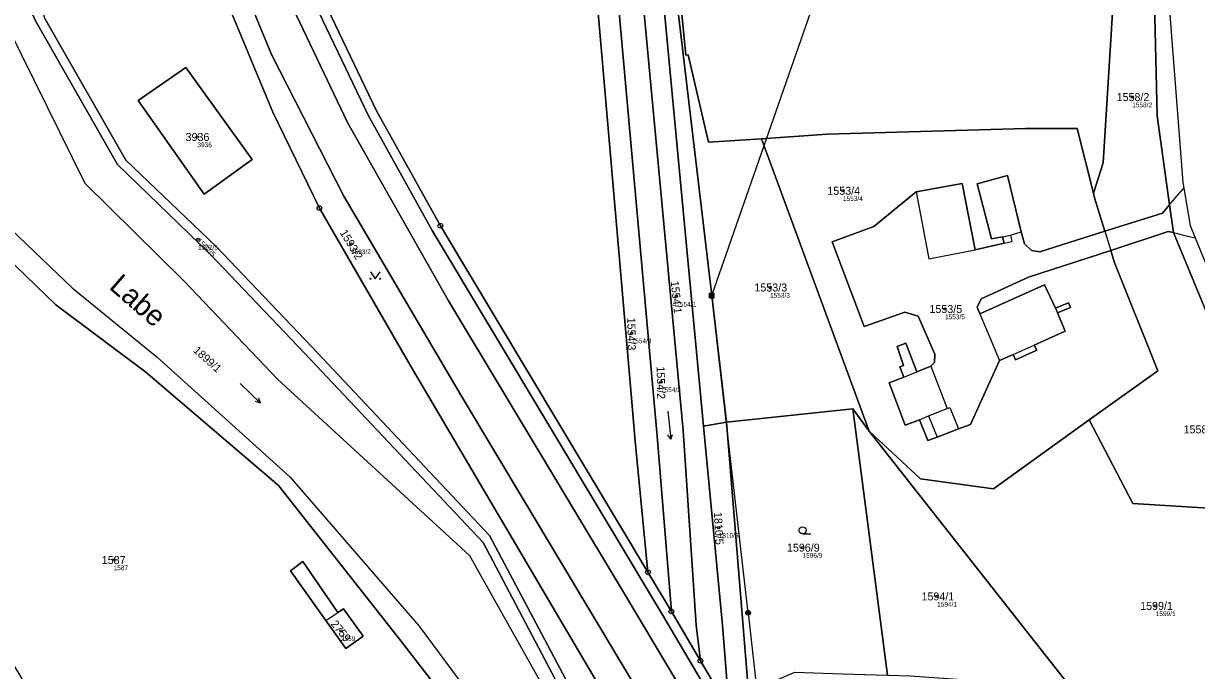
# Model space of a CAD drawing. Extents: x -653098 to -649479, y -997642 to -992666.
# Drawn here: x -650731.1 to -650481.9, y -996350.3 to -996212.9 of the extents above; entities that cross this region are included whole.
import ezdxf

# ---------------------------------------------------------------- set-up
doc = ezdxf.new("R2010")
doc.units = 0
for name, color, linetype in [('Definiční body', 7, 'Continuous'), ('Hranice parcel', 7, 'Continuous'), ('Parcelní čísla', 7, 'Continuous'), ('Polygon parcely', 7, 'Continuous'), ('Pop  PČ popisy', 7, 'Continuous'), ('Poz předměty', 7, 'Continuous'), ('Vnitřní kresba', 7, 'Continuous'), ('Značky bodu BP', 7, 'Continuous'), ('Značky kultur', 7, 'Continuous')]:
    doc.layers.add(name, color=color, linetype=linetype)

msp = doc.modelspace()

# ---------------------------------------------------------------- linework, layer by layer
at = {"layer": 'Definiční body'}
for centre in [(-650495.58, -996228.56), (-650694.11, -996237.03), (-650557.02, -996248.45), (-650693.97, -996258.78), (-650661.5, -996259.73), (-650592.41, -996270.89), (-650572.51, -996268.99), (-650535.34, -996273.56), (-650601.91, -996278.69), (-650595.67, -996289.05), (-650583.41, -996319.98), (-650565.6, -996324.24), (-650711.91, -996326.87), (-650537.02, -996334.59), (-650490.59, -996336.61), (-650663.64, -996341.91)]:
    msp.add_circle(centre, 0.25, dxfattribs=at)
at = {"layer": 'Hranice parcel'}
for p, q in [((-650551.45, -996299.47), (-650574.33, -996237.39)), ((-650486.84, -996257.34), (-650487.67, -996251.42)), ((-650462.16, -996316.93), (-650486.84, -996257.34)), ((-650581.76, -996297.58), (-650554.94, -996294.79)), ((-650554.94, -996294.79), (-650551.45, -996299.47)), ((-650554.94, -996294.79), (-650547.58, -996351.32)), ((-650581.76, -996297.58), (-650586.6, -996298.44)), ((-650581.76, -996297.58), (-650577.09, -996354.94)), ((-650508.63, -996353.93), (-650551.45, -996299.47)), ((-650598.42, -996329.48), (-650593.46, -996337.78)), ((-650593.46, -996337.78), (-650587.29, -996348.25)), ((-650587.29, -996348.25), (-650581.19, -996358.59))]:
    msp.add_line(p, q, dxfattribs=at)
for points in [[(-650575.37, -995959.87), (-650608.41, -995944), (-650610.43, -995943.86), (-650611.96, -995945.87), (-650628.76, -995975.13), (-650648.35, -996007.09), (-650662.99, -996034.56), (-650671.68, -996054.53), (-650676.6, -996068.37), (-650679.44, -996078.12), (-650683.79, -996097.9), (-650686.06, -996119.41), (-650686.27, -996132.3), (-650684.64, -996153.85), (-650680.81, -996173.83), (-650676.67, -996188.65), (-650668.33, -996210.53), (-650657.86, -996232.42), (-650644.24, -996256.86), (-650595.14, -996338.86), (-650574.61, -996373.71), (-650564.87, -996393.33), (-650559.65, -996405.6)], [(-650780.06, -996023.76), (-650780.95, -996024.21), (-650778.64, -996028.84), (-650766.25, -996042.92), (-650750.34, -996065.83), (-650748.89, -996068.41), (-650743.84, -996077.6), (-650735.13, -996097.14), (-650732.34, -996108.25), (-650732.19, -996163.17), (-650732.96, -996186.25), (-650732.64, -996195.82), (-650731.93, -996199.92), (-650729.7, -996209.7), (-650728.46, -996212.39), (-650711.07, -996242.84), (-650691.48, -996261.81), (-650671.27, -996282.98), (-650633.43, -996323.16), (-650616.06, -996356.04), (-650609.02, -996384.48)], [(-650579.83, -996374.59), (-650584.33, -996366.13), (-650603.23, -996334.38), (-650640.77, -996271.85), (-650662.24, -996233.94), (-650673.04, -996211.24), (-650681.26, -996189.41), (-650687.35, -996165.84), (-650690.42, -996143.11), (-650690.64, -996118.19), (-650688.08, -996095.67), (-650683.42, -996075.21), (-650681.92, -996070.45)], [(-650591.31, -996387.53), (-650604.76, -996360.43), (-650648.92, -996285.46), (-650668.2, -996252.11), (-650678.11, -996231.78), (-650693.48, -996194.73), (-650701.11, -996158.83), (-650702.82, -996142.05), (-650703.55, -996130.09), (-650704.38, -996128.54)], [(-650487.67, -996251.42), (-650490.29, -996232.52), (-650491.16, -996196.45), (-650495.78, -996157.85), (-650509.85, -996130.84), (-650510.47, -996127.3)], [(-650699.56, -996129.85), (-650698.84, -996141.72), (-650697.15, -996158.23), (-650692.97, -996178.61), (-650686.91, -996198.66), (-650678.39, -996219.51), (-650663, -996249.61), (-650638.21, -996291.69), (-650596.8, -996360.89), (-650585.26, -996381.29), (-650578.11, -996395.96)], [(-650684.24, -996130.42), (-650684.27, -996132.23), (-650682.65, -996153.58), (-650678.86, -996173.37), (-650674.76, -996188.03), (-650666.49, -996209.74), (-650656.08, -996231.5), (-650642.49, -996255.88), (-650598.42, -996329.48)], [(-650503.83, -996248.93), (-650501.75, -996242.54), (-650499.12, -996200.33), (-650509.7, -996183.36), (-650513.84, -996171.43), (-650513.02, -996153.64), (-650516.64, -996138.2)], [(-650586.6, -996298.44), (-650597.07, -996187.91), (-650599.51, -996170.83), (-650604.08, -996171.11)], [(-650604.08, -996171.11), (-650601.43, -996187.33), (-650590.92, -996299.38), (-650588.21, -996340.7), (-650587.29, -996348.25)], [(-650611.51, -996171.31), (-650610.92, -996188.49), (-650602, -996291.61), (-650601.14, -996301.61), (-650598.42, -996329.48)], [(-650608.04, -996171.87), (-650596.45, -996300.59), (-650593.46, -996337.78)], [(-650592.52, -996194.82), (-650593.75, -996195.48), (-650584.86, -996270.69), (-650581.76, -996297.58)], [(-650592.52, -996194.82), (-650592.69, -996195.68), (-650590.41, -996219.66), (-650589.86, -996219.6), (-650585.6, -996238.14), (-650574.33, -996237.39)], [(-650615.64, -996515.14), (-650616.51, -996503.94), (-650617.21, -996488.51), (-650611.29, -996449.19), (-650606.16, -996421.63), (-650604.98, -996400.86), (-650607.05, -996384.1), (-650614.12, -996355.56), (-650632.09, -996321.67), (-650637.84, -996315.56), (-650669.82, -996281.6), (-650690.16, -996260.3), (-650709.28, -996241.94), (-650726.54, -996211.83)], [(-650650.91, -996344), (-650676.86, -996311.04), (-650705.05, -996286.98), (-650724.18, -996272.67), (-650737.09, -996260.27), (-650750.69, -996237.66), (-650760.15, -996216.92)], [(-650696.56, -996222.29), (-650682.49, -996241.83), (-650692.67, -996249.18), (-650706.7, -996229.25), (-650696.56, -996222.29)], [(-650574.33, -996237.39), (-650560.36, -996236.42), (-650518.17, -996235.25), (-650507.29, -996235.19), (-650503.83, -996248.93)], [(-650500.16, -996261.1), (-650517.58, -996266.82), (-650527.68, -996271.42), (-650528.51, -996273.19), (-650527.98, -996274.56), (-650514.2, -996268.41), (-650511.87, -996273.39), (-650509.15, -996272.24), (-650508.72, -996273.25), (-650511.42, -996274.4), (-650509.79, -996278.27), (-650516.38, -996281.21), (-650515.87, -996282.33), (-650520.4, -996284.35), (-650520.9, -996283.22), (-650523.77, -996284.51), (-650529.95, -996298.08), (-650532.45, -996299), (-650537.01, -996300.81), (-650539, -996301.49), (-650540.79, -996297.06), (-650543.78, -996298.26), (-650547.19, -996289.26), (-650544.09, -996288), (-650544.95, -996285.87), (-650544.17, -996285.55), (-650545.53, -996281.52), (-650543.67, -996280.8), (-650541.36, -996286.89), (-650538.36, -996285.68), (-650537.56, -996284.93), (-650537.49, -996283.12), (-650541.01, -996275.06), (-650543.84, -996274.22), (-650552.5, -996277.3), (-650559.34, -996259.27), (-650550.45, -996256.03), (-650541.44, -996248.7), (-650531.68, -996246.87), (-650528.96, -996260.97), (-650522.8, -996259.61), (-650523.13, -996258.25), (-650525.46, -996258.67), (-650528.53, -996246.95), (-650522.06, -996245.2), (-650519.17, -996257.17), (-650518.47, -996259.75), (-650516.96, -996261.13), (-650515.19, -996261.39), (-650501.41, -996257.04)], [(-650501.41, -996257.04), (-650503.56, -996249.98), (-650503.83, -996248.93)], [(-650487.67, -996251.42), (-650489.18, -996253.18), (-650501.41, -996257.04)], [(-650500.16, -996261.1), (-650487.92, -996257.09), (-650486.84, -996257.34)], [(-650504.7, -996297.13), (-650490.17, -996286.69), (-650499.42, -996263.51), (-650500.16, -996261.1)], [(-650551.45, -996299.47), (-650540.55, -996309.66), (-650525.04, -996311.76), (-650504.7, -996297.13)], [(-650504.7, -996297.13), (-650495.46, -996314.86), (-650462.16, -996316.93)], [(-650581.19, -996358.59), (-650582.63, -996340.7), (-650586.6, -996298.44)], [(-650671.69, -996327.21), (-650674.35, -996329.17), (-650666.84, -996339.74), (-650662.62, -996345.63), (-650658.92, -996343.04), (-650663.08, -996337.23), (-650664.3, -996337.99), (-650671.69, -996327.21)], [(-650632.2, -996400.86), (-650631.81, -996383.56), (-650636.03, -996363.31), (-650650.91, -996344)]]:
    msp.add_lwpolyline(points, dxfattribs=at)
at = {"layer": 'Polygon parcely'}
for points in [[(-650542.34, -996030.24), (-650518.45, -996096.89), (-650510.47, -996127.3), (-650509.85, -996130.84), (-650495.78, -996157.85), (-650491.16, -996196.45), (-650490.29, -996232.52), (-650487.67, -996251.42), (-650486.84, -996257.34), (-650462.16, -996316.93)], [(-650584.33, -996366.13), (-650603.23, -996334.38), (-650640.77, -996271.85), (-650662.24, -996233.94), (-650673.04, -996211.24), (-650681.26, -996189.41), (-650687.35, -996165.84), (-650690.42, -996143.11), (-650690.64, -996118.19), (-650688.08, -996095.67), (-650683.42, -996075.21)], [(-650683.42, -996075.21), (-650688.08, -996095.67), (-650690.64, -996118.19), (-650690.42, -996143.11), (-650687.35, -996165.84), (-650681.26, -996189.41), (-650673.04, -996211.24), (-650662.24, -996233.94), (-650640.77, -996271.85), (-650603.23, -996334.38), (-650584.33, -996366.13)], [(-650679.44, -996078.12), (-650683.79, -996097.9), (-650686.06, -996119.41), (-650686.27, -996132.3), (-650684.64, -996153.85), (-650680.81, -996173.83), (-650676.67, -996188.65), (-650668.33, -996210.53), (-650657.86, -996232.42), (-650644.24, -996256.86), (-650595.14, -996338.86), (-650574.61, -996373.71)], [(-650574.61, -996373.71), (-650595.14, -996338.86), (-650644.24, -996256.86), (-650657.86, -996232.42), (-650668.33, -996210.53), (-650676.67, -996188.65), (-650680.81, -996173.83), (-650684.64, -996153.85), (-650686.27, -996132.3), (-650686.06, -996119.41), (-650683.79, -996097.9), (-650679.44, -996078.12)], [(-650581.19, -996358.59), (-650587.29, -996348.25), (-650593.46, -996337.78), (-650598.42, -996329.48), (-650642.49, -996255.88), (-650656.08, -996231.5), (-650666.49, -996209.74), (-650674.76, -996188.03), (-650678.86, -996173.37), (-650682.65, -996153.58), (-650684.27, -996132.23), (-650684.24, -996130.42), (-650684.11, -996122.83), (-650684.06, -996119.52), (-650681.81, -996098.22), (-650680.79, -996093.58), (-650677.5, -996078.61)], [(-650693.41, -996080.45), (-650695.41, -996089.42), (-650698.56, -996111.52), (-650699.07, -996115.74), (-650699.56, -996129.85), (-650698.84, -996141.72), (-650697.15, -996158.23), (-650692.97, -996178.61), (-650686.91, -996198.66), (-650678.39, -996219.51), (-650663, -996249.61), (-650638.21, -996291.69), (-650596.8, -996360.89)], [(-650614.12, -996355.56), (-650632.09, -996321.67), (-650637.84, -996315.56), (-650669.82, -996281.6), (-650690.16, -996260.3), (-650709.28, -996241.94), (-650726.54, -996211.83), (-650729.95, -996199.61), (-650730.64, -996195.68), (-650730.96, -996186.18), (-650730.19, -996163.24), (-650730.34, -996108.44), (-650733.32, -996096.3)], [(-650596.8, -996360.89), (-650638.21, -996291.69), (-650663, -996249.61), (-650678.39, -996219.51), (-650686.91, -996198.66), (-650692.97, -996178.61), (-650697.15, -996158.23), (-650698.84, -996141.72), (-650699.56, -996129.85), (-650702.07, -996126.69), (-650705.94, -996125.62), (-650704.38, -996128.54), (-650703.55, -996130.09), (-650702.82, -996142.05), (-650701.11, -996158.83), (-650693.48, -996194.73), (-650678.11, -996231.78), (-650668.2, -996252.11), (-650648.92, -996285.46), (-650604.76, -996360.43)], [(-650666.49, -996209.74), (-650656.08, -996231.5), (-650642.49, -996255.88), (-650598.42, -996329.48), (-650601.14, -996301.61), (-650602, -996291.61), (-650610.92, -996188.49)], [(-650597.07, -996187.91), (-650586.6, -996298.44), (-650581.76, -996297.58), (-650584.86, -996270.69), (-650593.75, -996195.48)], [(-650604.76, -996360.43), (-650648.92, -996285.46), (-650668.2, -996252.11), (-650678.11, -996231.78), (-650693.48, -996194.73)], [(-650731.93, -996199.92), (-650729.7, -996209.7), (-650728.46, -996212.39), (-650711.07, -996242.84), (-650691.48, -996261.81), (-650671.27, -996282.98), (-650633.43, -996323.16), (-650616.06, -996356.04)], [(-650616.06, -996356.04), (-650633.43, -996323.16), (-650671.27, -996282.98), (-650691.48, -996261.81), (-650711.07, -996242.84), (-650728.46, -996212.39), (-650729.7, -996209.7), (-650731.93, -996199.92)], [(-650726.54, -996211.83), (-650709.28, -996241.94), (-650690.16, -996260.3), (-650669.82, -996281.6), (-650637.84, -996315.56), (-650632.09, -996321.67), (-650614.12, -996355.56)], [(-650737.09, -996260.27), (-650724.18, -996272.67), (-650705.05, -996286.98), (-650676.86, -996311.04), (-650650.91, -996344), (-650636.03, -996363.31)]]:
    msp.add_lwpolyline(points, dxfattribs=at)
for points in [[(-650491.16, -996196.45), (-650495.78, -996157.85), (-650509.85, -996130.84), (-650510.47, -996127.3), (-650510.23, -996130.69), (-650511.11, -996134.17), (-650513.46, -996136.65), (-650516.64, -996138.2), (-650513.02, -996153.64), (-650513.84, -996171.43), (-650509.7, -996183.36), (-650499.12, -996200.33), (-650501.75, -996242.54), (-650503.83, -996248.93), (-650503.56, -996249.98), (-650501.41, -996257.04), (-650489.18, -996253.18), (-650487.67, -996251.42), (-650490.29, -996232.52)], [(-650550.94, -996168.53), (-650553.31, -996174.26), (-650585.47, -996191.04), (-650586, -996191.32), (-650592.52, -996194.82), (-650592.69, -996195.68), (-650590.41, -996219.66), (-650589.86, -996219.6), (-650585.6, -996238.14), (-650574.33, -996237.39), (-650560.36, -996236.42), (-650518.17, -996235.25), (-650507.29, -996235.19), (-650503.83, -996248.93), (-650501.75, -996242.54), (-650499.12, -996200.33), (-650509.7, -996183.36), (-650513.84, -996171.43), (-650513.02, -996153.64), (-650516.64, -996138.2), (-650519.99, -996139.35), (-650551.78, -996143.96), (-650546.65, -996154.43), (-650545.82, -996156.13)], [(-650587.29, -996348.25), (-650588.21, -996340.7), (-650590.92, -996299.38), (-650601.43, -996187.33), (-650604.08, -996171.11), (-650608.04, -996171.87), (-650596.45, -996300.59), (-650593.46, -996337.78)], [(-650599.51, -996170.83), (-650604.08, -996171.11), (-650601.43, -996187.33), (-650590.92, -996299.38), (-650588.21, -996340.7), (-650587.29, -996348.25), (-650581.19, -996358.59), (-650582.63, -996340.7), (-650586.6, -996298.44), (-650597.07, -996187.91)], [(-650602, -996291.61), (-650601.14, -996301.61), (-650598.42, -996329.48), (-650593.46, -996337.78), (-650596.45, -996300.59), (-650608.04, -996171.87), (-650611.51, -996171.31), (-650610.92, -996188.49)], [(-650551.45, -996299.47), (-650574.33, -996237.39), (-650585.6, -996238.14), (-650589.86, -996219.6), (-650590.41, -996219.66), (-650592.69, -996195.68), (-650592.52, -996194.82), (-650593.75, -996195.48), (-650584.86, -996270.69), (-650581.76, -996297.58), (-650554.94, -996294.79)], [(-650635.96, -996420.85), (-650632.2, -996400.86), (-650631.81, -996383.56), (-650636.03, -996363.31), (-650650.91, -996344), (-650676.86, -996311.04), (-650705.05, -996286.98), (-650724.18, -996272.67), (-650737.09, -996260.27), (-650750.69, -996237.66), (-650760.15, -996216.92), (-650787.19, -996220.27), (-650790.92, -996221.78), (-650771.64, -996280.23), (-650754, -996313.87), (-650760.82, -996323.18), (-650751.61, -996344.26), (-650738.04, -996341.09), (-650710.84, -996386.51), (-650697.5, -996406.49), (-650678.61, -996432.75), (-650658.13, -996462.34), (-650646.44, -996479.32), (-650640.62, -996452.36)], [(-650696.56, -996222.29), (-650682.49, -996241.83), (-650692.67, -996249.18), (-650706.7, -996229.25)], [(-650696.56, -996222.29), (-650706.7, -996229.25), (-650692.67, -996249.18), (-650682.49, -996241.83)], [(-650515.87, -996282.33), (-650520.4, -996284.35), (-650520.9, -996283.22), (-650523.77, -996284.51), (-650529.95, -996298.08), (-650532.45, -996299), (-650537.01, -996300.81), (-650539, -996301.49), (-650540.79, -996297.06), (-650543.78, -996298.26), (-650547.19, -996289.26), (-650544.09, -996288), (-650544.95, -996285.87), (-650544.17, -996285.55), (-650545.53, -996281.52), (-650543.67, -996280.8), (-650541.36, -996286.89), (-650538.36, -996285.68), (-650537.56, -996284.93), (-650537.49, -996283.12), (-650541.01, -996275.06), (-650543.84, -996274.22), (-650552.5, -996277.3), (-650559.34, -996259.27), (-650550.45, -996256.03), (-650541.44, -996248.7), (-650531.68, -996246.87), (-650528.96, -996260.97), (-650522.8, -996259.61), (-650523.13, -996258.25), (-650525.46, -996258.67), (-650528.53, -996246.95), (-650522.06, -996245.2), (-650519.17, -996257.17), (-650518.47, -996259.75), (-650516.96, -996261.13), (-650515.19, -996261.39), (-650501.41, -996257.04), (-650503.56, -996249.98), (-650503.83, -996248.93), (-650507.29, -996235.19), (-650518.17, -996235.25), (-650560.36, -996236.42), (-650574.33, -996237.39), (-650551.45, -996299.47), (-650540.55, -996309.66), (-650525.04, -996311.76), (-650504.7, -996297.13), (-650490.17, -996286.69), (-650499.42, -996263.51), (-650500.16, -996261.1), (-650517.58, -996266.82), (-650527.68, -996271.42), (-650528.51, -996273.19), (-650527.98, -996274.56), (-650514.2, -996268.41), (-650511.87, -996273.39), (-650509.15, -996272.24), (-650508.72, -996273.25), (-650511.42, -996274.4), (-650509.79, -996278.27), (-650516.38, -996281.21)], [(-650487.67, -996251.42), (-650489.18, -996253.18), (-650501.41, -996257.04), (-650515.19, -996261.39), (-650516.96, -996261.13), (-650518.47, -996259.75), (-650519.17, -996257.17), (-650522.06, -996245.2), (-650528.53, -996246.95), (-650525.46, -996258.67), (-650523.13, -996258.25), (-650522.8, -996259.61), (-650528.96, -996260.97), (-650531.68, -996246.87), (-650541.44, -996248.7), (-650550.45, -996256.03), (-650559.34, -996259.27), (-650552.5, -996277.3), (-650543.84, -996274.22), (-650541.01, -996275.06), (-650537.49, -996283.12), (-650537.56, -996284.93), (-650538.36, -996285.68), (-650541.36, -996286.89), (-650543.67, -996280.8), (-650545.53, -996281.52), (-650544.17, -996285.55), (-650544.95, -996285.87), (-650544.09, -996288), (-650547.19, -996289.26), (-650543.78, -996298.26), (-650540.79, -996297.06), (-650539, -996301.49), (-650537.01, -996300.81), (-650532.45, -996299), (-650529.95, -996298.08), (-650523.77, -996284.51), (-650520.9, -996283.22), (-650520.4, -996284.35), (-650515.87, -996282.33), (-650516.38, -996281.21), (-650509.79, -996278.27), (-650511.42, -996274.4), (-650508.72, -996273.25), (-650509.15, -996272.24), (-650511.87, -996273.39), (-650514.2, -996268.41), (-650527.98, -996274.56), (-650528.51, -996273.19), (-650527.68, -996271.42), (-650517.58, -996266.82), (-650500.16, -996261.1), (-650487.92, -996257.09), (-650486.84, -996257.34)], [(-650462.16, -996316.93), (-650486.84, -996257.34), (-650487.92, -996257.09), (-650500.16, -996261.1), (-650499.42, -996263.51), (-650490.17, -996286.69), (-650504.7, -996297.13), (-650495.46, -996314.86)], [(-650547.58, -996351.32), (-650554.94, -996294.79), (-650581.76, -996297.58), (-650577.09, -996354.94), (-650567.26, -996350.65), (-650557.21, -996351.03)], [(-650542.76, -996351.46), (-650533.69, -996352.11), (-650508.63, -996353.93), (-650551.45, -996299.47), (-650554.94, -996294.79), (-650547.58, -996351.32)], [(-650576.23, -996367.02), (-650576.74, -996359.23), (-650577.09, -996354.94), (-650581.76, -996297.58), (-650586.6, -996298.44), (-650582.63, -996340.7), (-650581.19, -996358.59)], [(-650463.33, -996369.25), (-650449.42, -996356.46), (-650450.98, -996342.76), (-650451.14, -996341.4), (-650452.04, -996339.37), (-650462.16, -996316.93), (-650495.46, -996314.86), (-650504.7, -996297.13), (-650525.04, -996311.76), (-650540.55, -996309.66), (-650551.45, -996299.47), (-650508.63, -996353.93), (-650509.6, -996377.15), (-650506.12, -996376.78), (-650502.17, -996376.51), (-650484.06, -996375.37)], [(-650671.69, -996327.21), (-650674.35, -996329.17), (-650666.84, -996339.74), (-650662.62, -996345.63), (-650658.92, -996343.04), (-650663.08, -996337.23), (-650664.3, -996337.99)], [(-650671.69, -996327.21), (-650664.3, -996337.99), (-650663.08, -996337.23), (-650658.92, -996343.04), (-650662.62, -996345.63), (-650666.84, -996339.74), (-650674.35, -996329.17)]]:
    msp.add_lwpolyline(points, close=True, dxfattribs=at)
at = {"layer": 'Poz předměty'}
for p, q in [((-650584.86, -996270.69), (-650560.11, -996199.62)), ((-650585.36, -996270.19), (-650584.36, -996270.19)), ((-650585.36, -996271.19), (-650585.36, -996270.19)), ((-650585.36, -996270.39), (-650584.36, -996270.39)), ((-650585.36, -996270.59), (-650584.36, -996270.59)), ((-650585.36, -996270.79), (-650584.36, -996270.79)), ((-650585.16, -996271.19), (-650585.16, -996270.19)), ((-650584.96, -996271.19), (-650584.96, -996270.19)), ((-650577.17, -996338.07), (-650584.86, -996270.69)), ((-650584.76, -996271.19), (-650584.76, -996270.19)), ((-650584.56, -996271.19), (-650584.56, -996270.19)), ((-650584.36, -996271.19), (-650584.36, -996270.19)), ((-650585.36, -996270.99), (-650584.36, -996270.99)), ((-650585.36, -996271.19), (-650584.36, -996271.19)), ((-650577.17, -996338.07), (-650569.52, -996406.17))]:
    msp.add_line(p, q, dxfattribs=at)
for radius in [0.5, 0.4, 0.3, 0.2, 0.1]:
    msp.add_circle((-650577.17, -996338.07), radius, dxfattribs=at)
at = {"layer": 'Vnitřní kresba'}
for p, q in [((-650491.77, -996157.09), (-650484.81, -996246.72)), ((-650734.24, -996214), (-650718.01, -996246.82)), ((-650718.01, -996246.82), (-650697.02, -996267.58)), ((-650486.6, -996250.18), (-650484.62, -996247.88)), ((-650484.81, -996246.72), (-650484.62, -996247.88)), ((-650484.62, -996247.88), (-650483.28, -996255.84)), ((-650541.44, -996248.7), (-650538.77, -996262.92)), ((-650487.67, -996251.42), (-650486.6, -996250.18)), ((-650483.28, -996255.84), (-650482.23, -996258.42)), ((-650733.63, -996256.66), (-650720.72, -996269.06)), ((-650523.13, -996258.25), (-650521.46, -996257.85)), ((-650521.46, -996257.85), (-650519.17, -996257.17)), ((-650521.46, -996257.85), (-650521.13, -996259.21)), ((-650501.41, -996257.04), (-650500.16, -996261.1)), ((-650486.84, -996257.34), (-650484.33, -996257.93)), ((-650484.33, -996257.93), (-650482.23, -996258.42)), ((-650522.8, -996259.61), (-650521.13, -996259.21)), ((-650482.23, -996258.42), (-650458.4, -996316.8)), ((-650538.77, -996262.92), (-650528.96, -996260.97)), ((-650697.02, -996267.58), (-650677.05, -996288.5)), ((-650720.72, -996269.06), (-650702.65, -996283.78)), ((-650527.98, -996274.56), (-650523.77, -996284.51)), ((-650511.87, -996273.39), (-650511.42, -996274.4)), ((-650520.9, -996283.22), (-650516.38, -996281.21)), ((-650702.65, -996283.78), (-650674.5, -996309.18)), ((-650538.36, -996285.68), (-650534.86, -996294.66)), ((-650544.09, -996288), (-650541.36, -996286.89)), ((-650677.05, -996288.5), (-650636.35, -996325.9)), ((-650538.85, -996296.27), (-650534.86, -996294.66)), ((-650534.86, -996294.66), (-650534.3, -996294.45)), ((-650534.3, -996294.45), (-650532.45, -996299)), ((-650540.79, -996297.06), (-650538.85, -996296.27)), ((-650538.85, -996296.27), (-650537.01, -996300.81)), ((-650674.5, -996309.18), (-650646.98, -996340.91)), ((-650636.35, -996325.9), (-650618.97, -996356.76)), ((-650666.84, -996339.74), (-650664.3, -996337.99)), ((-650646.98, -996340.91), (-650631.14, -996362.29))]:
    msp.add_line(p, q, dxfattribs=at)
at = {"layer": 'Značky bodu BP'}
for centre, radius in [((-650668.2, -996252.11), 0.5), ((-650668.2, -996252.11), 0.0303), ((-650642.49, -996255.88), 0.5), ((-650642.49, -996255.88), 0.0303), ((-650598.42, -996329.48), 0.5), ((-650598.42, -996329.48), 0.0303), ((-650593.46, -996337.78), 0.5), ((-650593.46, -996337.78), 0.0303), ((-650587.29, -996348.25), 0.5), ((-650587.29, -996348.25), 0.0303)]:
    msp.add_circle(centre, radius, dxfattribs=at)
at = {"layer": 'Značky kultur'}
for p, q in [((-650685.05, -996289.38), (-650680.74, -996293.55)), ((-650680.74, -996293.55), (-650681.09, -996292.51)), ((-650680.74, -996293.55), (-650681.79, -996293.23)), ((-650594.21, -996295.25), (-650593.58, -996301.22)), ((-650593.58, -996301.22), (-650594.18, -996300.3)), ((-650593.58, -996301.22), (-650593.19, -996300.2)), ((-650565.59, -996321.31), (-650563.84, -996321.31))]:
    msp.add_line(p, q, dxfattribs=at)
msp.add_lwpolyline([(-650657.33, -996265.64), (-650656.33, -996267.14), (-650655.33, -996265.64)], dxfattribs=at)
for centre, radius in [((-650657.33, -996267.14), 0.1), ((-650655.33, -996267.14), 0.1), ((-650565.59, -996320.56), 0.75)]:
    msp.add_circle(centre, radius, dxfattribs=at)

# ---------------------------------------------------------------- texts
at = {"layer": 'Definiční body'}
for s, p in [('1558/2', (-650495.58, -996230.72)), ('3936', (-650694.11, -996239.19)), ('1553/4', (-650557.02, -996250.61)), ('1502/5', (-650693.97, -996260.94)), ('1593/2', (-650661.5, -996261.89)), ('1553/3', (-650572.51, -996271.15)), ('1554/1', (-650592.41, -996273.05)), ('1553/5', (-650535.34, -996275.72)), ('1554/3', (-650601.91, -996280.85)), ('1554/2', (-650595.67, -996291.21)), ('1810/5', (-650583.41, -996322.14)), ('1596/9', (-650565.6, -996326.4)), ('1587', (-650711.91, -996329.03)), ('1594/1', (-650537.02, -996336.75)), ('1599/1', (-650490.59, -996338.77)), ('2759', (-650663.64, -996344.07))]:
    msp.add_text(s, height=1, dxfattribs=at).set_placement(p)
at = {"layer": 'Parcelní čísla'}
for s, p in [('1558/2', (-650498.89, -996229.41)), ('3936', (-650696.62, -996237.88)), ('1553/4', (-650560.33, -996249.3)), ('1553/3', (-650575.82, -996269.84)), ('1553/5', (-650538.65, -996274.41)), ('1558/1', (-650484.68, -996299.97)), ('1596/9', (-650568.91, -996325.09)), ('1587', (-650714.42, -996327.72)), ('1594/1', (-650540.33, -996335.44)), ('1599/1', (-650493.9, -996337.46))]:
    msp.add_text(s, height=1.7, dxfattribs=at).set_placement(p)
for s, height, rotation, p in [('1593/2', 1.7, 301, (-650663.93, -996257.33)), ('1502/5', 1.19, 315, (-650694.39, -996259.2)), ('1554/1', 1.7, 276, (-650593.6, -996267.69)), ('1554/3', 1.7, 271, (-650602.82, -996275.4)), ('1899/1', 1.7, 318, (-650695.11, -996282.54)), ('1554/2', 1.7, 271, (-650596.58, -996285.76)), ('1810/5', 1.7, 273, (-650584.43, -996316.72)), ('2759', 1.7, 309, (-650665.88, -996340.5))]:
    msp.add_text(s, height=height, rotation=rotation, dxfattribs=at).set_placement(p)
at = {"layer": 'Pop  PČ popisy'}
msp.add_text('Labe', height=4.4, rotation=319, dxfattribs=at).set_placement((-650713.08, -996269.09))

doc.saveas('drawing.dxf')
